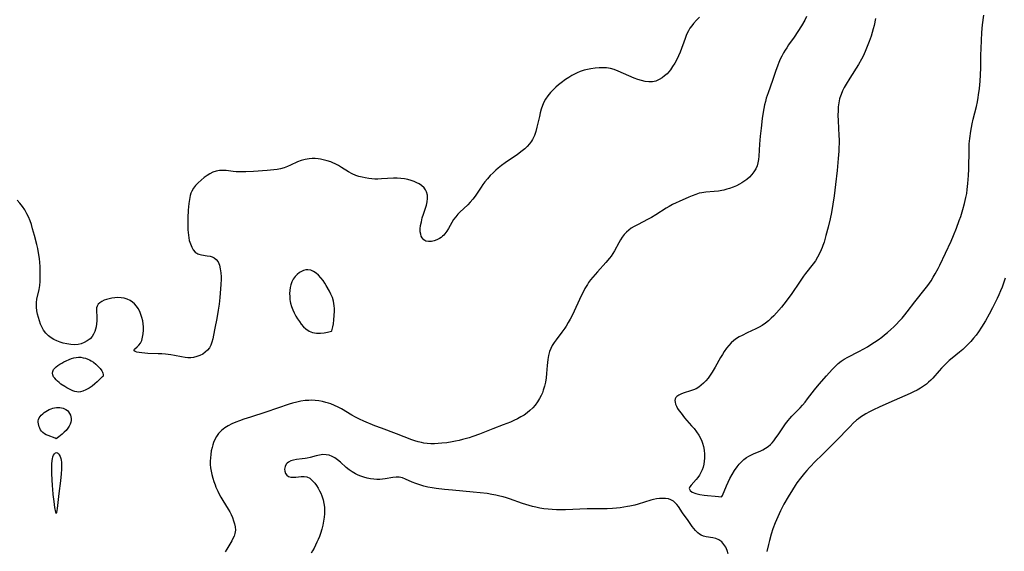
# Model space of a CAD drawing. Header units: inches. Extents: x 1073367 to 1082519, y 1569854 to 1574957.
# Tile 481 of 565: x 1079833 to 1080262, y 1572576 to 1572808. Entities that reach past the tile are written whole.
import ezdxf

# ---------------------------------------------------------------- set-up
doc = ezdxf.new("R2010")
doc.units = ezdxf.units.IN
doc.header["$MEASUREMENT"] = 0
doc.layers.add('CGG_CurvaNivelLidar_v1', color=7, linetype='Continuous', lineweight=30, true_color=0x008008)

msp = doc.modelspace()

# ---------------------------------------------------------------- linework, layer by layer
at = {"layer": 'CGG_CurvaNivelLidar_v1'}
for points in [[(1080128.7777, 1572808.6088, 73.5), (1080127.4599, 1572807.3003, 73.5), (1080126.2254, 1572805.9273, 73.5), (1080125.4217, 1572804.899, 73.5), (1080124.6855, 1572803.823, 73.5), (1080124.0232, 1572802.6993, 73.5), (1080123.2355, 1572801.0813, 73.5), (1080122.5467, 1572799.3993, 73.5), (1080120.3759, 1572793.4463, 73.5), (1080119.6729, 1572791.7602, 73.5), (1080118.9019, 1572790.1519, 73.5), (1080118.049, 1572788.6018, 73.5), (1080117.131, 1572787.1442, 73.5), (1080116.1477, 1572785.7617, 73.5), (1080115.4448, 1572784.8704, 73.5), (1080114.7054, 1572784.0326, 73.5), (1080113.6513, 1572783.0237, 73.5), (1080112.5226, 1572782.1473, 73.5), (1080111.3282, 1572781.4215, 73.5), (1080109.8726, 1572780.8032, 73.5), (1080108.3504, 1572780.4667, 73.5), (1080106.7406, 1572780.4466, 73.5), (1080105.0834, 1572780.6799, 73.5), (1080103.5398, 1572781.0439, 73.5), (1080101.9768, 1572781.5161, 73.5), (1080100.4063, 1572782.0738, 73.5), (1080098.0349, 1572783.0421, 73.5), (1080093.3213, 1572785.1829, 73.5), (1080091.6996, 1572785.7968, 73.5), (1080090.0337, 1572786.256, 73.5), (1080088.3388, 1572786.5325, 73.5), (1080086.7447, 1572786.6183, 73.5), (1080085.1359, 1572786.5792, 73.5), (1080083.3223, 1572786.4331, 73.5), (1080081.506, 1572786.1775, 73.5), (1080080.0251, 1572785.8751, 73.5), (1080078.5582, 1572785.4882, 73.5), (1080076.8166, 1572784.9068, 73.5), (1080075.5892, 1572784.4098, 73.5), (1080074.3855, 1572783.851, 73.5), (1080073.2077, 1572783.2339, 73.5), (1080071.8353, 1572782.4228, 73.5), (1080070.5014, 1572781.545, 73.5), (1080068.5497, 1572780.1071, 73.5), (1080067.3705, 1572779.1439, 73.5), (1080066.233, 1572778.1409, 73.5), (1080065.142, 1572777.1008, 73.5), (1080063.8703, 1572775.762, 73.5), (1080062.7098, 1572774.3524, 73.5), (1080061.6979, 1572772.8516, 73.5), (1080061.0337, 1572771.5993, 73.5), (1080060.4053, 1572770.099, 73.5), (1080059.8832, 1572768.5418, 73.5), (1080059.4366, 1572766.9459, 73.5), (1080059.0395, 1572765.3268, 73.5), (1080057.9672, 1572760.6699, 73.5), (1080057.466, 1572758.8356, 73.5), (1080056.8624, 1572757.0702, 73.5), (1080056.1034, 1572755.4061, 73.5), (1080055.6243, 1572754.5898, 73.5), (1080054.7705, 1572753.4253, 73.5), (1080053.7917, 1572752.3432, 73.5), (1080052.7161, 1572751.3251, 73.5), (1080051.5665, 1572750.3558, 73.5), (1080049.4603, 1572748.7675, 73.5), (1080044.1251, 1572745.165, 73.5), (1080042.5962, 1572744.0556, 73.5), (1080041.1161, 1572742.8851, 73.5), (1080040.0175, 1572741.9312, 73.5), (1080038.8875, 1572740.8715, 73.5), (1080037.6264, 1572739.5874, 73.5), (1080036.4276, 1572738.2496, 73.5), (1080035.3007, 1572736.8566, 73.5), (1080034.4804, 1572735.7373, 73.5), (1080033.6963, 1572734.5945, 73.5), (1080031.9871, 1572731.9949, 73.5), (1080031.0066, 1572730.5805, 73.5), (1080030.0123, 1572729.2934, 73.5), (1080028.9553, 1572728.0629, 73.5), (1080027.8439, 1572726.8921, 73.5), (1080024.4491, 1572723.6505, 73.5), (1080023.5593, 1572722.7477, 73.5), (1080022.5791, 1572721.6555, 73.5), (1080021.6991, 1572720.5117, 73.5), (1080020.8981, 1572719.2349, 73.5), (1080019.48, 1572716.6128, 73.5), (1080018.7329, 1572715.3562, 73.5), (1080017.8497, 1572714.1626, 73.5), (1080017.4197, 1572713.6882, 73.5), (1080016.8963, 1572713.1917, 73.5), (1080016.2359, 1572712.6669, 73.5), (1080015.5386, 1572712.2072, 73.5), (1080014.3759, 1572711.6064, 73.5), (1080013.1846, 1572711.1676, 73.5), (1080012.0044, 1572710.8998, 73.5), (1080010.7429, 1572710.8329, 73.5), (1080009.6029, 1572711.0788, 73.5), (1080008.6904, 1572711.6532, 73.5), (1080007.9682, 1572712.5191, 73.5), (1080007.6046, 1572713.2397, 73.5), (1080007.3456, 1572714.0499, 73.5), (1080007.1715, 1572715.1516, 73.5), (1080007.1479, 1572716.3355, 73.5), (1080007.3057, 1572717.8878, 73.5), (1080007.6227, 1572719.4954, 73.5), (1080008.0506, 1572721.1319, 73.5), (1080008.5483, 1572722.7747, 73.5), (1080009.8309, 1572726.754, 73.5), (1080010.183, 1572728.1842, 73.5), (1080010.3703, 1572729.5797, 73.5), (1080010.3052, 1572731.1211, 73.5), (1080009.9101, 1572732.5554, 73.5), (1080009.4435, 1572733.4382, 73.5), (1080008.8298, 1572734.2415, 73.5), (1080007.6794, 1572735.289, 73.5), (1080006.7017, 1572735.9458, 73.5), (1080005.6316, 1572736.524, 73.5), (1080004.4881, 1572737.0293, 73.5), (1080003.115, 1572737.5182, 73.5), (1080001.6885, 1572737.9095, 73.5), (1080000.2173, 1572738.201, 73.5), (1079998.7124, 1572738.3837, 73.5), (1079997.0993, 1572738.4535, 73.5), (1079995.4674, 1572738.4282, 73.5), (1079990.3051, 1572738.128, 73.5), (1079988.6676, 1572738.0864, 73.5), (1079987.3358, 1572738.1124, 73.5), (1079986.0106, 1572738.1954, 73.5), (1079984.6955, 1572738.3354, 73.5), (1079983.1237, 1572738.5826, 73.5), (1079981.7629, 1572738.8733, 73.5), (1079980.4293, 1572739.2409, 73.5), (1079979.13, 1572739.6977, 73.5), (1079977.5075, 1572740.4312, 73.5), (1079975.9404, 1572741.2898, 73.5), (1079972.8685, 1572743.1855, 73.5), (1079971.4693, 1572744.0006, 73.5), (1079970.0351, 1572744.7465, 73.5), (1079969.0903, 1572745.1774, 73.5), (1079968.1295, 1572745.5649, 73.5), (1079966.5155, 1572746.1044, 73.5), (1079964.8748, 1572746.5268, 73.5), (1079963.7356, 1572746.7507, 73.5), (1079962.5928, 1572746.9161, 73.5), (1079961.3086, 1572747.0252, 73.5), (1079960.0292, 1572747.0457, 73.5), (1079958.7601, 1572746.9671, 73.5), (1079956.9965, 1572746.6726, 73.5), (1079955.28, 1572746.1804, 73.5), (1079953.6917, 1572745.5512, 73.5), (1079950.6036, 1572744.0925, 73.5), (1079949.2933, 1572743.5057, 73.5), (1079947.8895, 1572742.9986, 73.5), (1079946.2709, 1572742.5786, 73.5), (1079944.8414, 1572742.302, 73.5), (1079943.3801, 1572742.0815, 73.5), (1079940.3918, 1572741.7682, 73.5), (1079934.545, 1572741.3782, 73.5), (1079931.1101, 1572741.2426, 73.5), (1079928.4533, 1572741.2384, 73.5), (1079926.9966, 1572741.3087, 73.5), (1079925.5607, 1572741.429, 73.5), (1079922.5053, 1572741.7588, 73.5), (1079921.03, 1572741.8497, 73.5), (1079919.5948, 1572741.8078, 73.5), (1079918.9344, 1572741.722, 73.5), (1079918.1551, 1572741.5497, 73.5), (1079916.8133, 1572741.0685, 73.5), (1079915.5159, 1572740.4109, 73.5), (1079914.2532, 1572739.6245, 73.5), (1079913.0188, 1572738.7487, 73.5), (1079911.6512, 1572737.6765, 73.5), (1079910.3555, 1572736.5229, 73.5), (1079909.1786, 1572735.271, 73.5), (1079908.3564, 1572734.1778, 73.5), (1079907.5849, 1572732.8048, 73.5), (1079907.2179, 1572731.8932, 73.5), (1079906.9246, 1572730.9411, 73.5), (1079906.5468, 1572729.2096, 73.5), (1079906.2936, 1572727.406, 73.5), (1079906.0618, 1572724.5412, 73.5), (1079905.9089, 1572721.2317, 73.5), (1079905.8733, 1572719.4424, 73.5), (1079905.8776, 1572717.667, 73.5), (1079905.9239, 1572715.9197, 73.5), (1079905.984, 1572714.779, 73.5), (1079906.0846, 1572713.6612, 73.5), (1079906.2607, 1572712.4678, 73.5), (1079906.5082, 1572711.3157, 73.5), (1079906.9595, 1572709.8309, 73.5), (1079907.5374, 1572708.473, 73.5), (1079908.2428, 1572707.2812, 73.5), (1079909.0863, 1572706.3058, 73.5), (1079909.5136, 1572705.9556, 73.5), (1079909.8121, 1572705.7596, 73.5), (1079910.1753, 1572705.5674, 73.5), (1079910.6308, 1572705.3816, 73.5), (1079911.795, 1572705.0741, 73.5), (1079914.3086, 1572704.6873, 73.5), (1079915.5623, 1572704.4248, 73.5), (1079916.4459, 1572704.1321, 73.5), (1079917.2697, 1572703.735, 73.5), (1079918.2373, 1572703.0137, 73.5), (1079919.0493, 1572701.9703, 73.5), (1079919.3865, 1572701.2853, 73.5), (1079919.6544, 1572700.538, 73.5), (1079920.0194, 1572698.9729, 73.5), (1079920.2312, 1572697.2661, 73.5), (1079920.3185, 1572695.4585, 73.5), (1079920.3215, 1572694.4913, 73.5), (1079920.245, 1572692.0873, 73.5), (1079920.0039, 1572688.3701, 73.5), (1079919.8376, 1572686.4884, 73.5), (1079919.504, 1572683.5254, 73.5), (1079919.1454, 1572680.9787, 73.5), (1079918.5334, 1572677.3731, 73.5), (1079917.6918, 1572673.1698, 73.5), (1079917.1198, 1572670.015, 73.5), (1079916.793, 1572668.4816, 73.5), (1079916.3935, 1572667.0176, 73.5), (1079915.8802, 1572665.6515, 73.5), (1079915.2562, 1572664.4996, 73.5), (1079914.4358, 1572663.4724, 73.5), (1079913.4515, 1572662.5833, 73.5), (1079912.338, 1572661.8246, 73.5), (1079911.1228, 1572661.1965, 73.5), (1079909.7691, 1572660.6899, 73.5), (1079908.3455, 1572660.3565, 73.5), (1079907.1362, 1572660.2278, 73.5), (1079905.9014, 1572660.2194, 73.5), (1079904.6524, 1572660.3183, 73.5), (1079903.107, 1572660.5648, 73.5), (1079899.9842, 1572661.2386, 73.5), (1079898.3965, 1572661.5431, 73.5), (1079896.1926, 1572661.8134, 73.5), (1079894.5589, 1572661.9213, 73.5), (1079892.9316, 1572661.9788, 73.5), (1079888.4953, 1572662.0652, 73.5), (1079887.1842, 1572662.1508, 73.5), (1079885.8672, 1572662.2917, 73.5), (1079884.6869, 1572662.4758, 73.5), (1079883.6911, 1572662.7014, 73.5), (1079882.9393, 1572662.97, 73.5), (1079882.5054, 1572663.2868, 73.5), (1079882.4539, 1572663.3821, 73.5), (1079882.4348, 1572663.5226, 73.5), (1079882.6558, 1572663.9414, 73.5), (1079883.8439, 1572665.0156, 73.5), (1079884.5694, 1572665.7347, 73.5), (1079885.2326, 1572666.6311, 73.5), (1079885.7659, 1572667.7952, 73.5), (1079886.1404, 1572669.1471, 73.5), (1079886.3806, 1572670.6321, 73.5), (1079886.5028, 1572672.2044, 73.5), (1079886.5069, 1572673.7211, 73.5), (1079886.4045, 1572674.9781, 73.5), (1079886.1841, 1572676.3775, 73.5), (1079885.8576, 1572677.7644, 73.5), (1079885.4243, 1572679.1194, 73.5), (1079884.8777, 1572680.4212, 73.5), (1079884.2251, 1572681.6202, 73.5), (1079883.4551, 1572682.7256, 73.5), (1079882.6308, 1572683.6549, 73.5), (1079881.7158, 1572684.4724, 73.5), (1079880.7203, 1572685.1637, 73.5), (1079879.4742, 1572685.7873, 73.5), (1079878.1542, 1572686.2012, 73.5), (1079876.7642, 1572686.3995, 73.5), (1079875.3417, 1572686.426, 73.5), (1079874.0637, 1572686.3473, 73.5), (1079872.7965, 1572686.1849, 73.5), (1079871.5618, 1572685.9405, 73.5), (1079870.4858, 1572685.646, 73.5), (1079869.4737, 1572685.2861, 73.5), (1079868.3521, 1572684.7569, 73.5), (1079867.4794, 1572684.1824, 73.5), (1079866.7847, 1572683.5168, 73.5), (1079866.3114, 1572682.7566, 73.5), (1079866.094, 1572681.9581, 73.5), (1079866.0346, 1572681.0739, 73.5), (1079866.1535, 1572677.6152, 73.5), (1079866.1525, 1572676.2858, 73.5), (1079866.078, 1572674.9414, 73.5), (1079865.9016, 1572673.6656, 73.5), (1079865.6581, 1572672.6728, 73.5), (1079865.3264, 1572671.7085, 73.5), (1079864.7844, 1572670.531, 73.5), (1079864.1078, 1572669.4457, 73.5), (1079863.284, 1572668.489, 73.5), (1079862.0621, 1572667.5311, 73.5), (1079860.6589, 1572666.7925, 73.5), (1079859.4187, 1572666.3411, 73.5), (1079858.1119, 1572666.0434, 73.5), (1079856.5062, 1572665.9118, 73.5), (1079854.8658, 1572665.98, 73.5), (1079853.2063, 1572666.2135, 73.5), (1079851.5532, 1572666.5949, 73.5), (1079850.1625, 1572667.0334, 73.5), (1079848.8102, 1572667.5704, 73.5), (1079847.4947, 1572668.216, 73.5), (1079846.2562, 1572668.9677, 73.5), (1079845.1191, 1572669.8369, 73.5), (1079843.9789, 1572670.9769, 73.5), (1079843.0033, 1572672.255, 73.5), (1079842.1984, 1572673.6445, 73.5), (1079841.6422, 1572674.9179, 73.5), (1079841.173, 1572676.2382, 73.5), (1079840.7205, 1572677.6984, 73.5), (1079840.335, 1572679.1813, 73.5), (1079840.0438, 1572680.6804, 73.5), (1079839.8811, 1572682.191, 73.5), (1079839.8617, 1572683.141, 73.5), (1079839.9277, 1572684.2689, 73.5), (1079840.1317, 1572685.6942, 73.5), (1079841.0417, 1572690.0113, 73.5), (1079841.3105, 1572691.7511, 73.5), (1079841.4839, 1572693.5204, 73.5), (1079841.5629, 1572695.0933, 73.5), (1079841.585, 1572698.3127, 73.5), (1079841.5305, 1572699.9527, 73.5), (1079841.4042, 1572701.6944, 73.5), (1079841.2067, 1572703.4339, 73.5), (1079840.8014, 1572705.9429, 73.5), (1079840.4304, 1572707.7807, 73.5), (1079840.0154, 1572709.6113, 73.5), (1079839.0194, 1572713.5629, 73.5), (1079838.2123, 1572716.475, 73.5), (1079837.6753, 1572718.2247, 73.5), (1079837.085, 1572719.9426, 73.5), (1079836.4195, 1572721.6159, 73.5), (1079835.7649, 1572723.0061, 73.5), (1079834.8391, 1572724.6216, 73.5), (1079833.7886, 1572726.1587, 73.5), (1079832.6356, 1572727.621, 73.5), (1079831.4957, 1572728.9124, 73.5)], [(1080175.4858, 1572808.8923, 74), (1080174.6719, 1572807.3844, 74), (1080173.2642, 1572804.9116, 74), (1080171.7073, 1572802.3808, 74), (1080170.0915, 1572799.9819, 74), (1080167.6712, 1572796.5782, 74), (1080166.8336, 1572795.3489, 74), (1080166.1249, 1572794.2396, 74), (1080165.4567, 1572793.1076, 74), (1080164.7141, 1572791.7126, 74), (1080164.0331, 1572790.2856, 74), (1080163.4075, 1572788.8315, 74), (1080162.9732, 1572787.7323, 74), (1080161.9608, 1572784.9591, 74), (1080160.6057, 1572781.064, 74), (1080158.6943, 1572775.7466, 74), (1080157.927, 1572773.2941, 74), (1080157.5779, 1572771.9646, 74), (1080157.2193, 1572770.3982, 74), (1080156.6188, 1572767.2295, 74), (1080156.1914, 1572764.5149, 74), (1080155.6394, 1572760.2207, 74), (1080155.3044, 1572756.7884, 74), (1080155.0334, 1572753.3464, 74), (1080154.7246, 1572748.0051, 74), (1080154.5741, 1572746.6143, 74), (1080154.3161, 1572745.2233, 74), (1080153.9213, 1572743.8855, 74), (1080153.3212, 1572742.5263, 74), (1080152.5547, 1572741.2475, 74), (1080151.642, 1572740.0532, 74), (1080150.5983, 1572738.9503, 74), (1080149.4432, 1572737.9383, 74), (1080148.1922, 1572737.0194, 74), (1080147.2684, 1572736.4355, 74), (1080146.3104, 1572735.8944, 74), (1080144.9032, 1572735.1913, 74), (1080143.4522, 1572734.5634, 74), (1080141.9655, 1572734.0148, 74), (1080140.7184, 1572733.627, 74), (1080139.4564, 1572733.2976, 74), (1080138.5519, 1572733.1, 74), (1080137.0815, 1572732.8546, 74), (1080135.2444, 1572732.6572, 74), (1080131.5867, 1572732.3554, 74), (1080129.7923, 1572732.1044, 74), (1080128.7583, 1572731.8835, 74), (1080127.1983, 1572731.4203, 74), (1080125.6628, 1572730.845, 74), (1080124.1374, 1572730.2009, 74), (1080119.9504, 1572728.3522, 74), (1080118.6245, 1572727.7361, 74), (1080117.1259, 1572726.986, 74), (1080115.6513, 1572726.1827, 74), (1080114.2872, 1572725.3783, 74), (1080109.7404, 1572722.4968, 74), (1080107.8503, 1572721.3352, 74), (1080106.5034, 1572720.5879, 74), (1080101.7936, 1572718.204, 74), (1080100.4254, 1572717.4578, 74), (1080099.1151, 1572716.6485, 74), (1080098.0257, 1572715.8576, 74), (1080097.0154, 1572714.9821, 74), (1080096.0376, 1572713.9459, 74), (1080095.1608, 1572712.8174, 74), (1080094.3633, 1572711.5944, 74), (1080093.629, 1572710.3178, 74), (1080091.741, 1572706.8293, 74), (1080091.0371, 1572705.6331, 74), (1080090.2743, 1572704.4739, 74), (1080089.6328, 1572703.611, 74), (1080088.0859, 1572701.7602, 74), (1080084.3586, 1572697.6525, 74), (1080082.3537, 1572695.362, 74), (1080081.4012, 1572694.1779, 74), (1080080.5031, 1572692.9541, 74), (1080080.0041, 1572692.208, 74), (1080078.9327, 1572690.4261, 74), (1080078.0807, 1572688.8363, 74), (1080077.2798, 1572687.2129, 74), (1080076.5172, 1572685.566, 74), (1080074.2259, 1572680.5007, 74), (1080073.2922, 1572678.5742, 74), (1080072.499, 1572677.0301, 74), (1080071.6644, 1572675.5168, 74), (1080070.7743, 1572674.0457, 74), (1080070.18, 1572673.147, 74), (1080068.9043, 1572671.3884, 74), (1080066.3532, 1572668.086, 74), (1080065.4807, 1572666.8432, 74), (1080064.6997, 1572665.5656, 74), (1080064.0273, 1572664.2417, 74), (1080063.4868, 1572662.867, 74), (1080063.042, 1572661.2024, 74), (1080062.7435, 1572659.481, 74), (1080062.5787, 1572658.1505, 74), (1080062.4529, 1572656.8038, 74), (1080062.2056, 1572653.3943, 74), (1080062.0001, 1572651.4994, 74), (1080061.6932, 1572649.6212, 74), (1080061.2776, 1572647.8333, 74), (1080060.7538, 1572646.0838, 74), (1080060.3455, 1572644.9404, 74), (1080059.88, 1572643.8261, 74), (1080059.1812, 1572642.4515, 74), (1080058.2591, 1572640.9745, 74), (1080057.264, 1572639.6146, 74), (1080056.171, 1572638.3329, 74), (1080054.9688, 1572637.1524, 74), (1080053.7184, 1572636.1437, 74), (1080052.3792, 1572635.2293, 74), (1080050.9715, 1572634.391, 74), (1080049.511, 1572633.6161, 74), (1080047.9607, 1572632.872, 74), (1080046.4268, 1572632.194, 74), (1080043.2974, 1572630.9264, 74), (1080038.8207, 1572629.2522, 74), (1080033.0092, 1572626.9722, 74), (1080030.0206, 1572625.8827, 74), (1080028.4281, 1572625.3531, 74), (1080025.6125, 1572624.5425, 74), (1080024.0912, 1572624.1691, 74), (1080022.5626, 1572623.8354, 74), (1080021.0283, 1572623.5427, 74), (1080018.7885, 1572623.1939, 74), (1080016.549, 1572622.9356, 74), (1080014.9219, 1572622.8082, 74), (1080013.3011, 1572622.7417, 74), (1080011.6899, 1572622.7496, 74), (1080010.0921, 1572622.8508, 74), (1080008.7382, 1572623.0283, 74), (1080007.759, 1572623.2153, 74), (1080006.2834, 1572623.574, 74), (1080004.8222, 1572624.0133, 74), (1080003.4798, 1572624.4859, 74), (1079996.7331, 1572627.096, 74), (1079990.2009, 1572629.4988, 74), (1079987.3754, 1572630.6007, 74), (1079982.5113, 1572632.6226, 74), (1079980.7157, 1572633.4409, 74), (1079978.8762, 1572634.3689, 74), (1079977.3624, 1572635.2225, 74), (1079972.8874, 1572637.8866, 74), (1079971.3503, 1572638.7072, 74), (1079969.7819, 1572639.4511, 74), (1079968.1794, 1572640.0992, 74), (1079967.1233, 1572640.4576, 74), (1079966.0535, 1572640.7676, 74), (1079964.5041, 1572641.1295, 74), (1079962.9379, 1572641.3993, 74), (1079961.3606, 1572641.5766, 74), (1079959.7774, 1572641.6552, 74), (1079958.5469, 1572641.6398, 74), (1079956.9778, 1572641.5149, 74), (1079955.1378, 1572641.2457, 74), (1079953.3023, 1572640.8689, 74), (1079951.4753, 1572640.399, 74), (1079949.9496, 1572639.9409, 74), (1079939.8657, 1572636.5208, 74), (1079933.242, 1572634.3824, 74), (1079930.2831, 1572633.3953, 74), (1079928.3115, 1572632.6978, 74), (1079926.8053, 1572632.117, 74), (1079925.0878, 1572631.3837, 74), (1079923.4469, 1572630.5644, 74), (1079921.9173, 1572629.6159, 74), (1079920.5072, 1572628.4706, 74), (1079919.2758, 1572627.151, 74), (1079918.3899, 1572625.9064, 74), (1079917.6437, 1572624.5621, 74), (1079917.0864, 1572623.277, 74), (1079916.7119, 1572622.2011, 74), (1079916.3994, 1572621.0971, 74), (1079916.0735, 1572619.5978, 74), (1079915.8383, 1572618.0718, 74), (1079915.686, 1572616.5299, 74), (1079915.6207, 1572615.1057, 74), (1079915.6444, 1572613.6791, 74), (1079915.7741, 1572612.2485, 74), (1079915.998, 1572610.8209, 74), (1079916.3264, 1572609.2902, 74), (1079916.7315, 1572607.7693, 74), (1079917.204, 1572606.2617, 74), (1079917.7392, 1572604.7716, 74), (1079918.1339, 1572603.7814, 74), (1079918.8715, 1572602.1303, 74), (1079919.5593, 1572600.7513, 74), (1079920.2889, 1572599.3962, 74), (1079921.052, 1572598.066, 74), (1079923.3974, 1572594.2857, 74), (1079924.1192, 1572593.0457, 74), (1079924.7434, 1572591.8266, 74), (1079925.2927, 1572590.5955, 74), (1079925.8215, 1572589.2055, 74), (1079926.2354, 1572587.8223, 74), (1079926.5044, 1572586.4545, 74), (1079926.5896, 1572585.1118, 74), (1079926.5412, 1572584.3915, 74), (1079926.3895, 1572583.5803, 74), (1079926.0317, 1572582.4985, 74), (1079925.5394, 1572581.432, 74), (1079924.9827, 1572580.4215, 74), (1079922.8447, 1572576.8567, 74), (1079922.1605, 1572575.6326, 74)], [(1080205.5533, 1572808.1397, 74.5), (1080204.8772, 1572805.0679, 74.5), (1080204.492, 1572803.5408, 74.5), (1080203.5712, 1572800.3589, 74.5), (1080202.7851, 1572798.0194, 74.5), (1080201.6569, 1572795.0834, 74.5), (1080201.0384, 1572793.6389, 74.5), (1080200.0963, 1572791.6399, 74.5), (1080199.4502, 1572790.3974, 74.5), (1080198.054, 1572787.9679, 74.5), (1080194.3115, 1572782.1166, 74.5), (1080192.688, 1572779.4193, 74.5), (1080191.8914, 1572777.9667, 74.5), (1080191.1625, 1572776.4952, 74.5), (1080190.5232, 1572774.9995, 74.5), (1080190.0008, 1572773.4723, 74.5), (1080189.8903, 1572773.0768, 74.5), (1080189.5252, 1572771.3525, 74.5), (1080189.3045, 1572769.5905, 74.5), (1080189.1911, 1572767.8009, 74.5), (1080189.1563, 1572765.9916, 74.5), (1080189.1952, 1572763.5246, 74.5), (1080189.5452, 1572757.1528, 74.5), (1080189.6246, 1572755.1933, 74.5), (1080189.6453, 1572753.5349, 74.5), (1080189.617, 1572751.8625, 74.5), (1080189.5409, 1572750.2487, 74.5), (1080189.2862, 1572747.0233, 74.5), (1080188.7548, 1572741.7786, 74.5), (1080188.0895, 1572735.7252, 74.5), (1080187.4924, 1572730.808, 74.5), (1080186.9613, 1572727.0909, 74.5), (1080186.3392, 1572723.4997, 74.5), (1080185.7492, 1572720.6948, 74.5), (1080184.909, 1572717.1762, 74.5), (1080183.932, 1572713.4566, 74.5), (1080183.0899, 1572710.5747, 74.5), (1080182.6158, 1572709.1631, 74.5), (1080182.256, 1572708.1996, 74.5), (1080181.8718, 1572707.2499, 74.5), (1080181.1386, 1572705.616, 74.5), (1080180.3156, 1572704.0411, 74.5), (1080179.3617, 1572702.5172, 74.5), (1080178.3642, 1572701.1599, 74.5), (1080175.079, 1572696.9846, 74.5), (1080174.1585, 1572695.7497, 74.5), (1080172.3778, 1572693.2179, 74.5), (1080169.1014, 1572688.2747, 74.5), (1080167.4838, 1572686.0018, 74.5), (1080165.6258, 1572683.5933, 74.5), (1080164.5493, 1572682.283, 74.5), (1080162.3173, 1572679.7407, 74.5), (1080161.2127, 1572678.5511, 74.5), (1080160.0804, 1572677.4029, 74.5), (1080158.9039, 1572676.3167, 74.5), (1080157.6642, 1572675.317, 74.5), (1080156.1862, 1572674.3272, 74.5), (1080154.808, 1572673.5451, 74.5), (1080153.3872, 1572672.825, 74.5), (1080149.5922, 1572671.0576, 74.5), (1080147.402, 1572669.9802, 74.5), (1080146.1412, 1572669.2882, 74.5), (1080144.9344, 1572668.5432, 74.5), (1080143.8263, 1572667.7435, 74.5), (1080142.6918, 1572666.7293, 74.5), (1080141.643, 1572665.602, 74.5), (1080140.6156, 1572664.3335, 74.5), (1080139.6525, 1572662.9881, 74.5), (1080138.8073, 1572661.6693, 74.5), (1080138.0048, 1572660.308, 74.5), (1080135.703, 1572656.1278, 74.5), (1080134.4132, 1572653.9194, 74.5), (1080133.5453, 1572652.6218, 74.5), (1080132.6145, 1572651.3852, 74.5), (1080131.6236, 1572650.2195, 74.5), (1080130.6256, 1572649.1884, 74.5), (1080129.5745, 1572648.2475, 74.5), (1080128.4697, 1572647.4147, 74.5), (1080127.3086, 1572646.7128, 74.5), (1080126.2566, 1572646.2234, 74.5), (1080124.8854, 1572645.7275, 74.5), (1080122.1878, 1572644.933, 74.5), (1080120.9519, 1572644.5205, 74.5), (1080119.7582, 1572643.9636, 74.5), (1080118.9767, 1572643.3862, 74.5), (1080118.5394, 1572642.8714, 74.5), (1080118.25, 1572642.2894, 74.5), (1080118.1199, 1572641.5964, 74.5), (1080118.1619, 1572640.8503, 74.5), (1080118.384, 1572639.9787, 74.5), (1080118.7613, 1572639.0784, 74.5), (1080119.2675, 1572638.1634, 74.5), (1080119.9802, 1572637.0992, 74.5), (1080120.7782, 1572636.0144, 74.5), (1080122.3143, 1572634.0231, 74.5), (1080123.2896, 1572632.8845, 74.5), (1080125.35, 1572630.6023, 74.5), (1080126.4567, 1572629.3204, 74.5), (1080127.4934, 1572627.9861, 74.5), (1080128.5063, 1572626.4411, 74.5), (1080129.3816, 1572624.8292, 74.5), (1080129.8006, 1572623.923, 74.5), (1080130.1645, 1572622.9993, 74.5), (1080130.6019, 1572621.5187, 74.5), (1080130.8869, 1572620.0024, 74.5), (1080131.0414, 1572618.2293, 74.5), (1080131.0359, 1572616.4526, 74.5), (1080130.9329, 1572615.1037, 74.5), (1080130.7304, 1572613.7779, 74.5), (1080130.4242, 1572612.535, 74.5), (1080130.0043, 1572611.3384, 74.5), (1080129.4536, 1572610.1658, 74.5), (1080128.8055, 1572609.0604, 74.5), (1080128.0854, 1572608.0274, 74.5), (1080127.3564, 1572607.117, 74.5), (1080125.1405, 1572604.6445, 74.5), (1080124.6172, 1572603.9166, 74.5), (1080124.3651, 1572603.2276, 74.5), (1080124.7021, 1572602.3935, 74.5), (1080125.7047, 1572601.6362, 74.5), (1080127.2267, 1572601.0292, 74.5), (1080128.9411, 1572600.6414, 74.5), (1080130.8285, 1572600.3646, 74.5), (1080132.3086, 1572600.193, 74.5), (1080135.649, 1572599.873, 74.5), (1080138.5, 1572599.6597, 74.5), (1080138.6264, 1572599.7859, 74.5), (1080138.8575, 1572600.2324, 74.5), (1080140.6217, 1572604.448, 74.5), (1080141.296, 1572605.9853, 74.5), (1080142.0647, 1572607.5877, 74.5), (1080143.0339, 1572609.3613, 74.5), (1080144.107, 1572611.0824, 74.5), (1080145.2463, 1572612.6951, 74.5), (1080146.0986, 1572613.7727, 74.5), (1080146.9555, 1572614.7367, 74.5), (1080148.1274, 1572615.8355, 74.5), (1080149.3115, 1572616.7122, 74.5), (1080150.3918, 1572617.3695, 74.5), (1080151.512, 1572617.9462, 74.5), (1080152.6561, 1572618.455, 74.5), (1080155.2512, 1572619.5049, 74.5), (1080156.4835, 1572620.0801, 74.5), (1080157.6634, 1572620.7477, 74.5), (1080158.7307, 1572621.5067, 74.5), (1080159.7191, 1572622.3781, 74.5), (1080160.4599, 1572623.1603, 74.5), (1080161.1634, 1572623.996, 74.5), (1080162.1388, 1572625.2602, 74.5), (1080163.0877, 1572626.5796, 74.5), (1080166.3684, 1572631.3904, 74.5), (1080167.4565, 1572632.8541, 74.5), (1080168.2217, 1572633.7954, 74.5), (1080169.0273, 1572634.7052, 74.5), (1080172.6382, 1572638.4518, 74.5), (1080173.6757, 1572639.5905, 74.5), (1080174.8144, 1572640.9271, 74.5), (1080175.9205, 1572642.2987, 74.5), (1080178.9122, 1572646.2038, 74.5), (1080180.9883, 1572648.7223, 74.5), (1080184.2099, 1572652.3859, 74.5), (1080186.6791, 1572655.1044, 74.5), (1080187.9393, 1572656.4366, 74.5), (1080189.2507, 1572657.6913, 74.5), (1080190.53, 1572658.7318, 74.5), (1080191.8916, 1572659.6595, 74.5), (1080193.4107, 1572660.5176, 74.5), (1080198.2933, 1572662.8882, 74.5), (1080200.4248, 1572664.0346, 74.5), (1080201.9854, 1572664.9646, 74.5), (1080203.5245, 1572665.9421, 74.5), (1080206.6595, 1572668.0615, 74.5), (1080208.2405, 1572669.2155, 74.5), (1080209.5136, 1572670.2164, 74.5), (1080210.7597, 1572671.253, 74.5), (1080212.1512, 1572672.4677, 74.5), (1080213.5069, 1572673.7232, 74.5), (1080214.6968, 1572674.9018, 74.5), (1080215.8513, 1572676.1163, 74.5), (1080217.0781, 1572677.4853, 74.5), (1080218.2629, 1572678.8913, 74.5), (1080219.3335, 1572680.2391, 74.5), (1080222.6334, 1572684.5763, 74.5), (1080227.1195, 1572690.2114, 74.5), (1080228.2617, 1572691.6986, 74.5), (1080229.738, 1572693.7994, 74.5), (1080230.6638, 1572695.2753, 74.5), (1080231.5382, 1572696.785, 74.5), (1080232.7936, 1572699.1358, 74.5), (1080233.4953, 1572700.5456, 74.5), (1080238.461, 1572711.0934, 74.5), (1080239.5187, 1572713.5199, 74.5), (1080240.8255, 1572716.7596, 74.5), (1080242.0309, 1572719.9873, 74.5), (1080242.6444, 1572721.7501, 74.5), (1080243.624, 1572724.8375, 74.5), (1080244.3484, 1572727.4857, 74.5), (1080244.9455, 1572730.1074, 74.5), (1080245.2724, 1572731.8228, 74.5), (1080245.5421, 1572733.5468, 74.5), (1080245.8289, 1572736.1153, 74.5), (1080246.0854, 1572739.6523, 74.5), (1080246.1866, 1572742.4595, 74.5), (1080246.2728, 1572750.9502, 74.5), (1080246.3916, 1572753.4558, 74.5), (1080246.5975, 1572755.7387, 74.5), (1080247.0316, 1572758.9441, 74.5), (1080247.615, 1572762.1229, 74.5), (1080248.0924, 1572764.2329, 74.5), (1080249.4965, 1572769.7549, 74.5), (1080249.9295, 1572771.6892, 74.5), (1080250.2857, 1572773.5834, 74.5), (1080250.4758, 1572774.7768, 74.5), (1080250.8326, 1572777.5617, 74.5), (1080251.1242, 1572780.7495, 74.5), (1080251.2936, 1572783.504, 74.5), (1080251.3907, 1572786.587, 74.5), (1080251.4481, 1572792.1576, 74.5), (1080251.5265, 1572794.979, 74.5), (1080251.6812, 1572798.4202, 74.5), (1080251.9099, 1572801.9373, 74.5), (1080252.2176, 1572805.3857, 74.5), (1080252.6905, 1572809.5924, 74.5)], [(1080261.9602, 1572694.9678, 74.5), (1080261.5536, 1572693.5829, 74.5), (1080261.1356, 1572692.2841, 74.5), (1080260.6797, 1572690.9992, 74.5), (1080260.0135, 1572689.3243, 74.5), (1080259.2892, 1572687.6711, 74.5), (1080258.5226, 1572686.0337, 74.5), (1080256.4924, 1572681.9734, 74.5), (1080254.9893, 1572679.1464, 74.5), (1080253.4004, 1572676.3317, 74.5), (1080251.6775, 1572673.496, 74.5), (1080250.3797, 1572671.5251, 74.5), (1080249.345, 1572670.0908, 74.5), (1080248.2558, 1572668.7003, 74.5), (1080247.1221, 1572667.3671, 74.5), (1080245.9352, 1572666.0837, 74.5), (1080244.7714, 1572664.9275, 74.5), (1080243.5654, 1572663.8171, 74.5), (1080242.1423, 1572662.5976, 74.5), (1080238.9523, 1572660.0228, 74.5), (1080237.6972, 1572658.9641, 74.5), (1080236.4794, 1572657.8665, 74.5), (1080235.3078, 1572656.7252, 74.5), (1080234.2528, 1572655.6094, 74.5), (1080233.2345, 1572654.4653, 74.5), (1080230.5572, 1572651.3719, 74.5), (1080229.6462, 1572650.417, 74.5), (1080228.6908, 1572649.5108, 74.5), (1080227.6835, 1572648.665, 74.5), (1080226.4418, 1572647.7697, 74.5), (1080225.1348, 1572646.9538, 74.5), (1080223.6526, 1572646.1342, 74.5), (1080222.1256, 1572645.3681, 74.5), (1080220.5666, 1572644.639, 74.5), (1080211.3353, 1572640.5973, 74.5), (1080207.1634, 1572638.6673, 74.5), (1080204.6077, 1572637.4426, 74.5), (1080202.9329, 1572636.5975, 74.5), (1080201.2946, 1572635.7074, 74.5), (1080200.148, 1572635.026, 74.5), (1080199.036, 1572634.2991, 74.5), (1080198.1582, 1572633.6633, 74.5), (1080197.2661, 1572632.949, 74.5), (1080195.8219, 1572631.6667, 74.5), (1080194.4269, 1572630.3122, 74.5), (1080188.1577, 1572623.7675, 74.5), (1080181.9501, 1572617.6567, 74.5), (1080179.5792, 1572615.2611, 74.5), (1080176.7937, 1572612.3631, 74.5), (1080175.6518, 1572611.1289, 74.5), (1080174.5373, 1572609.8733, 74.5), (1080172.7849, 1572607.7278, 74.5), (1080171.3141, 1572605.7219, 74.5), (1080170.5258, 1572604.5722, 74.5), (1080169.2902, 1572602.655, 74.5), (1080167.4123, 1572599.5419, 74.5), (1080165.6506, 1572596.3996, 74.5), (1080164.1992, 1572593.5198, 74.5), (1080162.9894, 1572590.9297, 74.5), (1080161.8693, 1572588.3016, 74.5), (1080160.8568, 1572585.6319, 74.5), (1080160.0879, 1572583.3252, 74.5), (1080159.3186, 1572580.5937, 74.5), (1080158.8931, 1572578.8791, 74.5), (1080158.1923, 1572575.7378, 74.5)], [(1080141.369, 1572574.7081, 74.5), (1080140.891, 1572576.1577, 74.5), (1080140.2363, 1572577.6029, 74.5), (1080139.4418, 1572578.8848, 74.5), (1080138.5105, 1572579.9644, 74.5), (1080137.3076, 1572580.8612, 74.5), (1080136.0154, 1572581.378, 74.5), (1080134.6113, 1572581.6878, 74.5), (1080131.6737, 1572582.188, 74.5), (1080130.6225, 1572582.477, 74.5), (1080129.6124, 1572582.886, 74.5), (1080128.8456, 1572583.321, 74.5), (1080128.1237, 1572583.8476, 74.5), (1080127.068, 1572584.851, 74.5), (1080126.3112, 1572585.741, 74.5), (1080125.5963, 1572586.6981, 74.5), (1080123.9029, 1572589.2305, 74.5), (1080121.4838, 1572592.6779, 74.5), (1080119.6951, 1572595.3233, 74.5), (1080119.0162, 1572596.1898, 74.5), (1080118.2677, 1572596.9771, 74.5), (1080117.4427, 1572597.6571, 74.5), (1080116.4058, 1572598.2645, 74.5), (1080115.2776, 1572598.6721, 74.5), (1080113.9936, 1572598.8765, 74.5), (1080112.6381, 1572598.9078, 74.5), (1080111.3969, 1572598.8434, 74.5), (1080110.1241, 1572598.697, 74.5), (1080108.8342, 1572598.4581, 74.5), (1080107.5903, 1572598.1371, 74.5), (1080102.1086, 1572596.449, 74.5), (1080100.5979, 1572596.0325, 74.5), (1080098.4552, 1572595.5119, 74.5), (1080097.469, 1572595.3127, 74.5), (1080095.8561, 1572595.044, 74.5), (1080094.2298, 1572594.8326, 74.5), (1080092.5937, 1572594.6687, 74.5), (1080090.951, 1572594.5447, 74.5), (1080088.5649, 1572594.4262, 74.5), (1080086.3193, 1572594.3774, 74.5), (1080079.8509, 1572594.3432, 74.5), (1080070.4577, 1572593.981, 74.5), (1080068.5005, 1572593.9565, 74.5), (1080066.4616, 1572593.9926, 74.5), (1080064.6414, 1572594.0804, 74.5), (1080062.8278, 1572594.2238, 74.5), (1080061.0236, 1572594.4302, 74.5), (1080059.2322, 1572594.7117, 74.5), (1080057.4427, 1572595.0836, 74.5), (1080055.986, 1572595.4463, 74.5), (1080054.5384, 1572595.8497, 74.5), (1080051.6674, 1572596.7483, 74.5), (1080045.9959, 1572598.729, 74.5), (1080044.6866, 1572599.1516, 74.5), (1080043.2399, 1572599.5638, 74.5), (1080041.7797, 1572599.9342, 74.5), (1080040.0849, 1572600.3243, 74.5), (1080038.3765, 1572600.6684, 74.5), (1080036.2574, 1572601.0158, 74.5), (1080033.2539, 1572601.3919, 74.5), (1080030.2302, 1572601.6866, 74.5), (1080021.2232, 1572602.4493, 74.5), (1080017.669, 1572602.8017, 74.5), (1080014.0522, 1572603.2518, 74.5), (1080012.269, 1572603.5319, 74.5), (1080010.5119, 1572603.8658, 74.5), (1080008.7157, 1572604.2903, 74.5), (1080006.9101, 1572604.8262, 74.5), (1080005.2538, 1572605.4066, 74.5), (1080003.6612, 1572606.0335, 74.5), (1080000.7251, 1572607.3234, 74.5), (1079999.3484, 1572607.8619, 74.5), (1079997.9685, 1572608.1908, 74.5), (1079996.5791, 1572608.2325, 74.5), (1079995.1409, 1572608.0707, 74.5), (1079991.8345, 1572607.4906, 74.5), (1079990.6668, 1572607.3195, 74.5), (1079989.483, 1572607.1979, 74.5), (1079988.2861, 1572607.1525, 74.5), (1079986.8612, 1572607.2242, 74.5), (1079985.4306, 1572607.419, 74.5), (1079983.9628, 1572607.7296, 74.5), (1079982.509, 1572608.1437, 74.5), (1079981.2993, 1572608.5719, 74.5), (1079980.1139, 1572609.0668, 74.5), (1079978.9593, 1572609.6251, 74.5), (1079977.5141, 1572610.4469, 74.5), (1079976.1554, 1572611.3806, 74.5), (1079974.9138, 1572612.4046, 74.5), (1079972.3898, 1572614.6469, 74.5), (1079971.0445, 1572615.7439, 74.5), (1079969.907, 1572616.5615, 74.5), (1079968.7395, 1572617.24, 74.5), (1079967.5226, 1572617.7209, 74.5), (1079966.1607, 1572617.9654, 74.5), (1079964.7443, 1572617.9756, 74.5), (1079963.2962, 1572617.8045, 74.5), (1079961.8497, 1572617.5007, 74.5), (1079959.216, 1572616.8108, 74.5), (1079957.8914, 1572616.4949, 74.5), (1079957.0521, 1572616.333, 74.5), (1079955.7247, 1572616.1447, 74.5), (1079953.1546, 1572615.8451, 74.5), (1079951.9529, 1572615.6236, 74.5), (1079950.7507, 1572615.2489, 74.5), (1079949.7079, 1572614.7085, 74.5), (1079949.161, 1572614.2763, 74.5), (1079948.7128, 1572613.7791, 74.5), (1079948.2151, 1572612.8412, 74.5), (1079948.0333, 1572611.7054, 74.5), (1079948.1532, 1572610.7343, 74.5), (1079948.4929, 1572609.8302, 74.5), (1079949.0333, 1572609.0604, 74.5), (1079949.7684, 1572608.4983, 74.5), (1079950.7156, 1572608.1924, 74.5), (1079951.8075, 1572608.1012, 74.5), (1079952.86, 1572608.1386, 74.5), (1079955.261, 1572608.4129, 74.5), (1079956.543, 1572608.4851, 74.5), (1079957.7652, 1572608.3071, 74.5), (1079958.9671, 1572607.7178, 74.5), (1079960.0917, 1572606.7788, 74.5), (1079961.1496, 1572605.5825, 74.5), (1079961.9377, 1572604.5056, 74.5), (1079962.68, 1572603.3374, 74.5), (1079963.2785, 1572602.2633, 74.5), (1079963.8212, 1572601.1397, 74.5), (1079964.2917, 1572599.9696, 74.5), (1079964.7881, 1572598.3363, 74.5), (1079965.147, 1572596.6475, 74.5), (1079965.3577, 1572595.1347, 74.5), (1079965.4537, 1572593.6027, 74.5), (1079965.4254, 1572592.1918, 74.5), (1079965.2998, 1572590.7739, 74.5), (1079965.0394, 1572589.0409, 74.5), (1079964.6813, 1572587.3097, 74.5), (1079964.1976, 1572585.4373, 74.5), (1079963.6254, 1572583.583, 74.5), (1079963.1718, 1572582.2939, 74.5), (1079962.6775, 1572581.0214, 74.5), (1079962.1429, 1572579.7692, 74.5), (1079961.5464, 1572578.5006, 74.5), (1079960.9047, 1572577.2633, 74.5), (1079960.2153, 1572576.0636, 74.5), (1079959.5887, 1572575.0798, 74.5)]]:
    msp.add_polyline3d(points, dxfattribs=at)
for points in [[(1079968.5, 1572671.8173, 74), (1079968.5781, 1572671.9696, 74), (1079968.7602, 1572672.5794, 74), (1079969.0085, 1572673.6444, 74), (1079969.2713, 1572675.0573, 74), (1079969.5088, 1572676.7329, 74), (1079969.6822, 1572678.5866, 74), (1079969.7517, 1572680.5338, 74), (1079969.7256, 1572681.7257, 74), (1079969.636, 1572682.9016, 74), (1079969.3146, 1572684.8483, 74), (1079968.8412, 1572686.5098, 74), (1079968.2502, 1572687.9349, 74), (1079967.6083, 1572689.2096, 74), (1079966.1987, 1572691.6869, 74), (1079965.521, 1572692.7816, 74), (1079964.8101, 1572693.8355, 74), (1079963.8692, 1572695.0467, 74), (1079962.8545, 1572696.1405, 74), (1079961.7666, 1572697.0809, 74), (1079960.614, 1572697.819, 74), (1079959.41, 1572698.323, 74), (1079958.1766, 1572698.5393, 74), (1079957.2222, 1572698.4755, 74), (1079956.2759, 1572698.2328, 74), (1079955.352, 1572697.8385, 74), (1079954.4664, 1572697.3113, 74), (1079953.4666, 1572696.5142, 74), (1079952.5638, 1572695.5736, 74), (1079951.7804, 1572694.5125, 74), (1079951.1486, 1572693.3428, 74), (1079950.68, 1572692.0071, 74), (1079950.4191, 1572690.7876, 74), (1079950.269, 1572689.5266, 74), (1079950.215, 1572688.2395, 74), (1079950.2494, 1572686.9393, 74), (1079950.3714, 1572685.6379, 74), (1079950.5004, 1572684.798, 74), (1079950.6739, 1572683.9653, 74), (1079951.085, 1572682.5525, 74), (1079951.6135, 1572681.1695, 74), (1079952.2332, 1572679.8168, 74), (1079952.9846, 1572678.3956, 74), (1079953.7212, 1572677.1645, 74), (1079954.5036, 1572675.9764, 74), (1079955.3188, 1572674.8376, 74), (1079956.2289, 1572673.7494, 74), (1079957.2987, 1572672.771, 74), (1079958.6781, 1572671.8648, 74), (1079960.2336, 1572671.2491, 74), (1079961.9488, 1572670.9758, 74), (1079963.6917, 1572670.9697, 74), (1079965.3434, 1572671.1241, 74), (1079966.77, 1572671.3606, 74), (1079967.842, 1572671.6064, 74)], [(1079868.5, 1572651.8929, 73.5), (1079867.2771, 1572650.5721, 73.5), (1079866.3908, 1572649.714, 73.5), (1079865.3288, 1572648.7816, 73.5), (1079864.1094, 1572647.8361, 73.5), (1079862.8022, 1572646.9576, 73.5), (1079861.467, 1572646.2055, 73.5), (1079860.165, 1572645.6396, 73.5), (1079859.1385, 1572645.352, 73.5), (1079858.2107, 1572645.2756, 73.5), (1079857.4286, 1572645.3545, 73.5), (1079856.6453, 1572645.5315, 73.5), (1079855.7464, 1572645.8279, 73.5), (1079854.8506, 1572646.2012, 73.5), (1079853.9617, 1572646.6345, 73.5), (1079853.0842, 1572647.1159, 73.5), (1079852.224, 1572647.6378, 73.5), (1079850.5905, 1572648.772, 73.5), (1079849.8243, 1572649.3736, 73.5), (1079849.1045, 1572649.9916, 73.5), (1079848.4449, 1572650.6231, 73.5), (1079847.8478, 1572651.2873, 73.5), (1079847.3639, 1572651.9669, 73.5), (1079847.0037, 1572652.734, 73.5), (1079846.8693, 1572653.5082, 73.5), (1079847.0046, 1572654.2873, 73.5), (1079847.3852, 1572655.0305, 73.5), (1079847.8945, 1572655.6419, 73.5), (1079848.526, 1572656.221, 73.5), (1079849.2685, 1572656.7989, 73.5), (1079850.0801, 1572657.3587, 73.5), (1079850.9437, 1572657.897, 73.5), (1079851.8471, 1572658.4082, 73.5), (1079852.7817, 1572658.8837, 73.5), (1079854.1985, 1572659.5, 73.5), (1079855.2051, 1572659.8645, 73.5), (1079856.2196, 1572660.1608, 73.5), (1079857.2379, 1572660.3684, 73.5), (1079858.2566, 1572660.4586, 73.5), (1079859.2659, 1572660.4079, 73.5), (1079860.2699, 1572660.2362, 73.5), (1079861.2651, 1572659.9682, 73.5), (1079862.2475, 1572659.6221, 73.5), (1079862.991, 1572659.3095, 73.5), (1079863.7348, 1572658.931, 73.5), (1079864.7998, 1572658.2298, 73.5), (1079865.8369, 1572657.3842, 73.5), (1079866.7995, 1572656.4559, 73.5), (1079867.6412, 1572655.5041, 73.5), (1079868.3161, 1572654.5842, 73.5), (1079868.6559, 1572654.001, 73.5), (1079868.8823, 1572653.4536, 73.5), (1079868.9886, 1572652.9433, 73.5), (1079868.9827, 1572652.5042, 73.5), (1079868.9057, 1572652.2107, 73.5), (1079868.7831, 1572652.0042, 73.5), (1079868.6469, 1572651.9018, 73.5)], [(1079848.5, 1572624.9014, 73.5), (1079848.0014, 1572625.1276, 73.5), (1079845.0205, 1572626.2682, 73.5), (1079844.1917, 1572626.6453, 73.5), (1079843.4036, 1572627.0775, 73.5), (1079842.7014, 1572627.5758, 73.5), (1079842.0925, 1572628.1814, 73.5), (1079841.6342, 1572628.8325, 73.5), (1079841.3251, 1572629.4854, 73.5), (1079841.096, 1572630.1436, 73.5), (1079840.755, 1572631.473, 73.5), (1079840.6615, 1572632.1236, 73.5), (1079840.6513, 1572632.7557, 73.5), (1079840.7552, 1572633.3617, 73.5), (1079841.0418, 1572634.0157, 73.5), (1079841.4736, 1572634.6334, 73.5), (1079842.0115, 1572635.2205, 73.5), (1079842.6271, 1572635.7793, 73.5), (1079843.3009, 1572636.3087, 73.5), (1079844.0202, 1572636.8038, 73.5), (1079844.7774, 1572637.2559, 73.5), (1079845.5048, 1572637.6254, 73.5), (1079846.2534, 1572637.9467, 73.5), (1079847.017, 1572638.2148, 73.5), (1079847.7907, 1572638.4205, 73.5), (1079848.5703, 1572638.5486, 73.5), (1079849.3155, 1572638.5854, 73.5), (1079850.0545, 1572638.5447, 73.5), (1079850.7786, 1572638.4332, 73.5), (1079851.4776, 1572638.2523, 73.5), (1079852.1388, 1572637.9977, 73.5), (1079852.7468, 1572637.6597, 73.5), (1079853.3534, 1572637.1673, 73.5), (1079853.8769, 1572636.5807, 73.5), (1079854.32, 1572635.9254, 73.5), (1079854.6771, 1572635.2205, 73.5), (1079854.9332, 1572634.4806, 73.5), (1079855.0624, 1572633.7163, 73.5), (1079855.0389, 1572632.9235, 73.5), (1079854.8826, 1572632.1231, 73.5), (1079854.6111, 1572631.3131, 73.5), (1079854.1611, 1572630.4252, 73.5), (1079853.5444, 1572629.4896, 73.5), (1079852.7943, 1572628.5596, 73.5), (1079851.9794, 1572627.7092, 73.5), (1079851.133, 1572626.9319, 73.5), (1079849.582, 1572625.6807, 73.5)], [(1079848.5, 1572592.3715, 73.5), (1079848.4378, 1572592.4464, 73.5), (1079848.2818, 1572592.9825, 73.5), (1079847.9386, 1572594.8796, 73.5), (1079847.5732, 1572597.5785, 73.5), (1079847.2413, 1572600.5819, 73.5), (1079847.0323, 1572602.8964, 73.5), (1079846.9271, 1572604.4584, 73.5), (1079846.641, 1572609.7303, 73.5), (1079846.5818, 1572611.9574, 73.5), (1079846.6104, 1572613.8624, 73.5), (1079846.7186, 1572615.3949, 73.5), (1079846.831, 1572616.1092, 73.5), (1079847.0655, 1572616.9871, 73.5), (1079847.379, 1572617.7549, 73.5), (1079847.7491, 1572618.3776, 73.5), (1079848.1577, 1572618.8062, 73.5), (1079848.59, 1572618.9756, 73.5), (1079849.0229, 1572618.838, 73.5), (1079849.4484, 1572618.4489, 73.5), (1079849.8478, 1572617.8692, 73.5), (1079850.2007, 1572617.1437, 73.5), (1079850.4827, 1572616.3049, 73.5), (1079850.6467, 1572615.5418, 73.5), (1079850.7532, 1572614.7316, 73.5), (1079850.8107, 1572613.8865, 73.5), (1079850.825, 1572612.7834, 73.5), (1079850.7928, 1572611.6532, 73.5), (1079850.6683, 1572609.6183, 73.5), (1079850.3773, 1572606.535, 73.5), (1079849.6512, 1572601.0406, 73.5), (1079848.864, 1572594.4664, 73.5), (1079848.6234, 1572592.8393, 73.5)]]:
    msp.add_polyline3d(points, close=True, dxfattribs=at)

doc.saveas('drawing.dxf')
